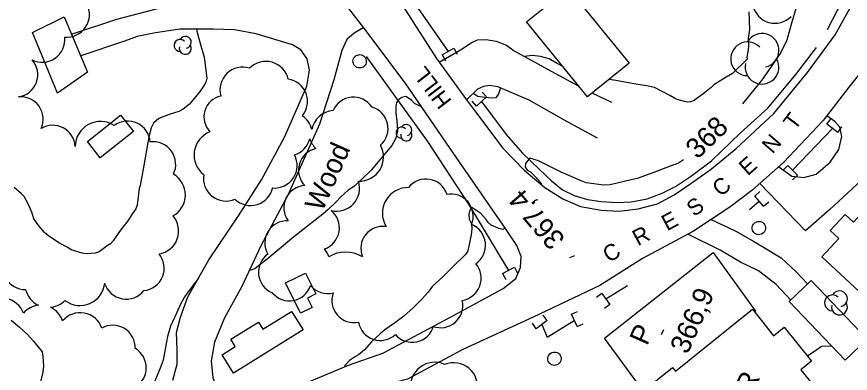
# Model space of a CAD drawing. Extents: x 287698 to 290158, y 5234163 to 5237182.
# Drawn here: x 289030.8 to 289155.5, y 5234819.1 to 5234872.4 of the extents above; entities that cross this region are included whole.
import ezdxf

# ---------------------------------------------------------------- set-up
doc = ezdxf.new("R2010")
doc.units = 0
for name, color, linetype in [('Niveau 1', 7, 'Continuous'), ('Niveau 19', 7, 'Continuous'), ('Niveau 2', 7, 'Continuous'), ('Niveau 21', 7, 'Continuous'), ('Niveau 26', 7, 'Continuous'), ('Niveau 3', 7, 'Continuous'), ('Niveau 31', 7, 'Continuous'), ('Niveau 36', 7, 'Continuous'), ('Niveau 4', 7, 'Continuous'), ('Niveau 44', 7, 'Continuous'), ('Niveau 52', 7, 'Continuous')]:
    doc.layers.add(name, color=color, linetype=linetype)

msp = doc.modelspace()

# ---------------------------------------------------------------- linework, layer by layer
at = {"layer": 'Niveau 1'}
for points in [[(289140.33, 5234873.15), (289140.39, 5234870.52), (289140.21, 5234869.22), (289140.26, 5234868.06), (289140.2, 5234867.46), (289140, 5234866.36), (289140.08, 5234866.22), (289140.08, 5234866.1)], [(289112.44, 5234865.04), (289111.55, 5234865.47), (289110.45, 5234866.11), (289109.15, 5234866.48), (289107.94, 5234866.61), (289106.71, 5234866.48)], [(289140.08, 5234866.1), (289137.85, 5234863.96), (289136.93, 5234863.37), (289135.06, 5234862.22), (289134.68, 5234861.86), (289133.7, 5234861.05), (289132.14, 5234859.91), (289131.61, 5234859.7), (289131.11, 5234859.68), (289130.51, 5234859.79), (289129.42, 5234860.12), (289128.49, 5234860.65), (289126.2, 5234861.83), (289125.01, 5234862.08), (289123.41, 5234862.36), (289120.42, 5234862.89), (289119.42, 5234863.06)], [(289103.17, 5234861.78), (289102.86, 5234860.89), (289102.48, 5234860.3), (289101.92, 5234860.24), (289100.84, 5234860.33), (289099.79, 5234860.51), (289099.09, 5234860.96)], [(289091.37, 5234858.94), (289090.31, 5234859.47), (289089.88, 5234859.93), (289088.99, 5234860.51), (289088.43, 5234860.36), (289087.97, 5234860.04), (289087.63, 5234859.59), (289087.53, 5234859.02), (289087.49, 5234857.97), (289087.64, 5234856.89), (289087.74, 5234855.37), (289087.52, 5234854.27), (289086.92, 5234853.16), (289086.36, 5234852.53), (289085.12, 5234851.02), (289083.8, 5234849.52), (289082.49, 5234848.19), (289081.31, 5234847.12), (289080.37, 5234846.51), (289079.28, 5234845.51), (289078.71, 5234844.84), (289077.35, 5234843.55), (289076.57, 5234842.94), (289074.28, 5234841.11), (289071.94, 5234839.29), (289070.35, 5234837.96), (289068.25, 5234836.18), (289067.22, 5234835.41), (289066.42, 5234834.78), (289065.81, 5234834.54), (289065.6, 5234834.55)], [(289057.99, 5234833.36), (289056.01, 5234830.7), (289055.37, 5234829.6), (289054.69, 5234828.14), (289053.83, 5234826.17), (289053.34, 5234824.66), (289053.2, 5234823.87), (289052.7, 5234821.13), (289052.28, 5234819.91), (289051.45, 5234817.98), (289051.06, 5234817.36), (289049.69, 5234815.25), (289048.75, 5234814.17), (289048.24, 5234813.8), (289047.78, 5234813.59), (289047.16, 5234813.46), (289046.03, 5234813.05), (289044.31, 5234812.58), (289042.12, 5234811.79), (289040.37, 5234810.86)]]:
    msp.add_lwpolyline(points, dxfattribs=at)
at = {"layer": 'Niveau 19'}
for points in [[(289039, 5234869.83), (289045.76, 5234872.04), (289055.91, 5234874.68), (289062.92, 5234875.75), (289066.89, 5234876.7), (289069.42, 5234877.47), (289071.11, 5234878.17), (289072.37, 5234879.23), (289073.22, 5234880.46), (289074.14, 5234881.87)], [(289072.05, 5234868.22), (289066.62, 5234869.88), (289063.37, 5234870.46), (289060.2, 5234870.57), (289055.19, 5234870.58), (289051.55, 5234870), (289048.8, 5234869.49), (289046.93, 5234868.79), (289040.39, 5234866.56)], [(289082.71, 5234870.79), (289081.3, 5234869.98), (289080.18, 5234869.04), (289079.44, 5234867.36), (289078.22, 5234863), (289076.1, 5234856.35), (289073.59, 5234850.78), (289071.42, 5234845.86), (289067.31, 5234838.2), (289064.48, 5234832.14), (289061.88, 5234827.44), (289060.38, 5234823.79), (289059.9, 5234821.03), (289060.12, 5234818.49), (289060.88, 5234816.71), (289062.52, 5234814.72)], [(289054.17, 5234818.12), (289054.83, 5234820.5), (289054.81, 5234822.7), (289054.69, 5234825.26), (289055.28, 5234827.55), (289056.4, 5234830.56), (289059.55, 5234836.12), (289063.98, 5234842.69), (289067.44, 5234848.03), (289070.88, 5234854.43), (289074.18, 5234862.05), (289074.6, 5234864.46), (289074.23, 5234866.15), (289073.29, 5234867.49), (289072.05, 5234868.22)], [(289094.01, 5234865.63), (289097.18, 5234867.46), (289098.76, 5234868.5), (289099.72, 5234868.98), (289101, 5234869), (289102.53, 5234868.79), (289104.08, 5234868.15), (289105.21, 5234867.3), (289110.75, 5234864.27), (289114.87, 5234862.05)], [(289117.7, 5234854.29), (289113.01, 5234856.81), (289107.45, 5234859.96), (289102.78, 5234861.94), (289101.5, 5234862.17), (289100.62, 5234862.02), (289099.74, 5234861.58), (289098.1, 5234860.02)], [(289116.92, 5234861.02), (289119.79, 5234859.65)], [(289144.8, 5234850), (289146.74, 5234848.59), (289148.55, 5234848.39), (289150.39, 5234848.92), (289152.47, 5234850.69), (289153.76, 5234852.59), (289154.2, 5234854.54), (289153.94, 5234855.91), (289153.2, 5234856.77), (289151.97, 5234857.61)], [(289170.32, 5234845.02), (289167.13, 5234849.52), (289165.42, 5234851.14), (289163.93, 5234852.36), (289162.97, 5234852.53), (289161.89, 5234852.15), (289160.55, 5234851.13), (289152.42, 5234843.61), (289148.77, 5234840.41), (289141.94, 5234847.49)], [(289134.69, 5234842.13), (289138.38, 5234840.36), (289140.9, 5234838.96), (289142.75, 5234837.86), (289145.13, 5234836.38), (289147.39, 5234834.32), (289149.11, 5234832.49)], [(289146.59, 5234830.09), (289144.38, 5234832.43), (289141.76, 5234834.44), (289139.05, 5234835.77), (289136.04, 5234837.54), (289131.17, 5234839.92)]]:
    msp.add_lwpolyline(points, dxfattribs=at)
at = {"layer": 'Niveau 2'}
for points in [[(289147.58, 5234874.46), (289146.71, 5234871.46), (289145.99, 5234868.9), (289145.09, 5234867.1), (289144.34, 5234865.98), (289143.35, 5234864.52)], [(289057.7, 5234870.57), (289057.73, 5234870.24), (289058.19, 5234868.62), (289058.84, 5234866.38)], [(289058.84, 5234866.38), (289059.22, 5234863.25), (289059.07, 5234862.65), (289058.85, 5234862.18), (289058.24, 5234861.29), (289056.66, 5234859.34), (289055.68, 5234858.6), (289055.05, 5234858.28), (289053.76, 5234857.86), (289052.04, 5234857.23), (289051.25, 5234856.53), (289050.94, 5234855.8), (289050.62, 5234854.7), (289050.43, 5234853.61), (289049.82, 5234850.17), (289049.26, 5234847.22), (289049.11, 5234846.77)], [(289143.35, 5234864.52), (289142.19, 5234862.88), (289141.28, 5234861.76), (289139.36, 5234859.42)], [(289107.55, 5234851.3), (289106.92, 5234850.51), (289106.87, 5234850.01), (289107.17, 5234849.51), (289107.65, 5234849.23), (289108.41, 5234848.48), (289109.24, 5234847.54), (289109.27, 5234847.35)], [(289130.53, 5234851.04), (289129.81, 5234850.56), (289128.56, 5234850.07), (289125.94, 5234849.09), (289123.59, 5234848.25), (289122.72, 5234848.06), (289119.59, 5234847.3), (289118.63, 5234847.26), (289115.97, 5234847.62), (289115.21, 5234847.92), (289112.26, 5234849.21), (289108.84, 5234850.89), (289107.55, 5234851.3)], [(289049.11, 5234846.77), (289048.81, 5234844.28), (289048.61, 5234843.72), (289048.13, 5234843.04), (289047.42, 5234841.92), (289046.2, 5234840.31), (289045.23, 5234838.92), (289044.83, 5234838.48), (289044.35, 5234838.18), (289043.16, 5234837.31), (289042.55, 5234837.1), (289041.23, 5234837), (289040.6, 5234837.11), (289038.94, 5234837.61), (289038.43, 5234837.92), (289037.21, 5234838.59), (289035.61, 5234839.64), (289034.97, 5234840.2), (289034.11, 5234841.18), (289033.39, 5234842.24), (289033.05, 5234843.22), (289032.5, 5234844.47), (289031.9, 5234845.55), (289031.5, 5234845.95), (289030.43, 5234846.93)], [(289103.88, 5234840.85), (289103.51, 5234840.65), (289102.9, 5234840.76), (289101.79, 5234841.26), (289101.34, 5234841.67), (289101, 5234842.15), (289100.21, 5234843), (289098.89, 5234843.93), (289098.58, 5234843.53), (289098.44, 5234842.85), (289098.5, 5234842.19), (289098.81, 5234841.48), (289098.9, 5234840.72), (289098.76, 5234839.83), (289098.3, 5234837.43), (289097.99, 5234836.96), (289097.54, 5234836.49), (289096.52, 5234835.55), (289094.55, 5234833.58), (289093.02, 5234832.17), (289092.34, 5234831.27), (289091.33, 5234830.17), (289090.14, 5234828.96), (289088.73, 5234827.66), (289087.31, 5234826.63), (289085.86, 5234825.65), (289085.15, 5234825.05), (289083.86, 5234823.85), (289082.82, 5234822.67), (289081.91, 5234821.9), (289081.46, 5234821.66), (289080.57, 5234821.08), (289079.82, 5234820.28), (289079.86, 5234820.12)], [(289030, 5234827.08), (289031.24, 5234826.05), (289032.38, 5234825), (289033.33, 5234823.96), (289034.59, 5234822.35), (289034.73, 5234821.68), (289034.82, 5234820.2), (289034.69, 5234819.33), (289034.31, 5234817.65), (289033.98, 5234816.8), (289033.54, 5234816.04), (289032.58, 5234814.75), (289031.99, 5234814.16), (289030.79, 5234813.11)], [(289152.73, 5234823.18), (289151.16, 5234823.17), (289150.46, 5234822.64), (289149.1, 5234821.71)]]:
    msp.add_lwpolyline(points, dxfattribs=at)
at = {"layer": 'Niveau 21'}
for points in [[(289065.93, 5234814.28), (289080.43, 5234820.36), (289085.56, 5234822.15), (289095.57, 5234827.48), (289103.57, 5234831.83), (289105.46, 5234833.33), (289106.17, 5234834.93), (289106.24, 5234836.58), (289105.61, 5234838.24), (289104.03, 5234840.63), (289095.62, 5234852.75), (289088.9, 5234862.55), (289082.75, 5234870.74), (289074.14, 5234881.87), (289074.07, 5234881.96), (289067.25, 5234890.31), (289060.07, 5234898.99), (289052.35, 5234908.74), (289042.72, 5234920.95), (289033.65, 5234932.26), (289025.77, 5234942.63), (289016.04, 5234954.94)], [(289168.07, 5234884.35), (289165.18, 5234878.32), (289161.68, 5234871.48), (289159.05, 5234866.61), (289155.26, 5234861.91), (289151.44, 5234856.92), (289145.51, 5234850.62), (289140.78, 5234846.47), (289137.45, 5234843.95), (289132.03, 5234840.38), (289124.43, 5234836.32), (289118.01, 5234832.29), (289108.07, 5234827.53), (289097.53, 5234822.68), (289089.28, 5234818.29), (289080.52, 5234816.04), (289073.36, 5234812.53), (289071.54, 5234811.5), (289068.11, 5234809.57)], [(289086.81, 5234876.78), (289093.59, 5234866.2), (289098.1, 5234860.02), (289099.29, 5234858.39), (289103.5, 5234852.8), (289106.73, 5234849.49), (289109.79, 5234846.91), (289112.49, 5234845.2), (289115.14, 5234844.06), (289118.21, 5234843.52), (289120.89, 5234843.37), (289123.75, 5234843.74), (289126.67, 5234844.49), (289129.15, 5234845.8), (289131.64, 5234847.49), (289134.72, 5234849.71), (289138.42, 5234852.73), (289144.07, 5234857.97), (289149.07, 5234864.09), (289153.25, 5234869.69), (289156.72, 5234876.03)]]:
    msp.add_lwpolyline(points, dxfattribs=at)
at = {"layer": 'Niveau 26'}
for p, q in [((289094.45, 5234866.71), (289096.21, 5234867.7)), ((289094.45, 5234866.71), (289094.93, 5234865.84)), ((289096.21, 5234867.7), (289096.7, 5234866.82)), ((289101.09, 5234860.43), (289099.6, 5234859.06)), ((289101.09, 5234860.43), (289100.41, 5234861.16)), ((289099.6, 5234859.06), (289098.92, 5234859.8)), ((289152, 5234856.35), (289152.6, 5234857.15)), ((289153.62, 5234855.14), (289152, 5234856.35)), ((289153.62, 5234855.14), (289154.22, 5234855.95)), ((289146.14, 5234850.19), (289145.44, 5234849.48)), ((289146.14, 5234850.19), (289147.57, 5234848.76)), ((289147.57, 5234848.76), (289146.86, 5234848.05)), ((289141.19, 5234845.63), (289141.94, 5234846.3)), ((289142.53, 5234844.12), (289141.19, 5234845.63)), ((289142.53, 5234844.12), (289143.28, 5234844.78)), ((289103.48, 5234834.06), (289105.26, 5234835.01)), ((289105.26, 5234835.01), (289105.73, 5234834.13)), ((289103.48, 5234834.06), (289103.95, 5234833.18)), ((289118.33, 5234831.07), (289117.52, 5234830.48)), ((289118.33, 5234831.07), (289119.52, 5234829.44)), ((289119.52, 5234829.44), (289118.71, 5234828.85)), ((289113.77, 5234827.98), (289114.68, 5234828.4)), ((289114.62, 5234826.14), (289113.77, 5234827.98)), ((289110.14, 5234827.02), (289108.52, 5234825.81)), ((289110.14, 5234827.02), (289109.55, 5234827.82)), ((289108.52, 5234825.81), (289107.93, 5234826.62)), ((289114.62, 5234826.14), (289115.53, 5234826.56))]:
    msp.add_line(p, q, dxfattribs=at)
at = {"layer": 'Niveau 3'}
for p, q in [((289113.54, 5234836.44), (289114.28, 5234836.74)), ((289127.26, 5234824.96), (289127.58, 5234825.69))]:
    msp.add_line(p, q, dxfattribs=at)
at = {"layer": 'Niveau 31'}
for points in [[(289116.19, 5234860.43), (289107.06, 5234871.64), (289113.3, 5234876.71), (289122.42, 5234865.5)], [(289037.92, 5234872.39), (289041.4, 5234864.16), (289036.91, 5234860.99), (289033.15, 5234870.08)], [(289041.37, 5234853.8), (289046.34, 5234857.73), (289048.28, 5234855.28), (289043.3, 5234851.35)], [(289170.75, 5234841.29), (289165.25, 5234835.35), (289164.14, 5234836.37), (289158.27, 5234830.03), (289151.24, 5234836.54), (289153.78, 5234839.29), (289152.5, 5234840.47), (289154.74, 5234842.89), (289155.98, 5234841.74), (289157.6, 5234843.5), (289159.57, 5234841.68), (289164.53, 5234847.04)], [(289073.27, 5234828.11), (289071.02, 5234832.66), (289074, 5234834.13), (289075.53, 5234831), (289074.3, 5234830.39), (289075.01, 5234828.96)], [(289154.7, 5234821.11), (289146.35, 5234829.86), (289149.65, 5234833.01), (289158, 5234824.26)], [(289073.64, 5234825.63), (289063.25, 5234819.19), (289061.56, 5234821.92), (289063.5, 5234823.13), (289062.81, 5234824.23), (289066.98, 5234826.8), (289067.64, 5234825.73), (289071.93, 5234828.39)], [(289129.33, 5234819.47), (289140.85, 5234828.71), (289144.02, 5234824.76), (289145.62, 5234826.05), (289149.7, 5234820.97), (289148.08, 5234819.67), (289152.36, 5234814.32), (289148.68, 5234811.37), (289149.62, 5234810.2), (289145.04, 5234806.54), (289145.78, 5234805.63), (289140.88, 5234801.7), (289140.08, 5234802.7), (289137.59, 5234800.71), (289136.89, 5234801.58), (289134.05, 5234799.31), (289122.22, 5234814.06), (289123.68, 5234815.23), (289123.38, 5234815.6), (289128.89, 5234820.01)]]:
    msp.add_lwpolyline(points, close=True, dxfattribs=at)
at = {"layer": 'Niveau 36'}
for centre in [(289082.1, 5234865.76), (289141.81, 5234840.85), (289111.24, 5234821.33)]:
    msp.add_ellipse(centre, major_axis=(0.908, -0.42), ratio=0.999982, dxfattribs=at)
at = {"layer": 'Niveau 4'}
for points in [[(289152.07, 5234870.53), (289155.8, 5234877.77), (289157.82, 5234882.11)], [(289087.51, 5234878.5), (289095.32, 5234867.2)], [(289100.35, 5234859.75), (289104.02, 5234854.8), (289106.44, 5234852.05), (289108.96, 5234849.64), (289110.79, 5234847.9), (289112.46, 5234846.57), (289114.18, 5234845.72), (289116.16, 5234845.1), (289118.21, 5234844.82), (289120.56, 5234844.67), (289122.72, 5234844.76), (289125.1, 5234845.19), (289127.34, 5234846.07), (289129.36, 5234847.04), (289131.59, 5234848.53), (289134.75, 5234850.9), (289139.09, 5234855.09), (289143.14, 5234858.74), (289147.35, 5234863.81), (289150.43, 5234867.8)], [(289083.06, 5234866.46), (289092.25, 5234853.77), (289098.36, 5234844.42), (289104.36, 5234834.53)], [(289146.85, 5234849.48), (289152.82, 5234855.74)], [(289140.41, 5234843.63), (289141.87, 5234844.87)], [(289118.92, 5234830.26), (289122.17, 5234832.28)], [(289110.14, 5234824.55), (289114.2, 5234827.05)], [(289109.34, 5234826.42), (289110.14, 5234824.55)]]:
    msp.add_lwpolyline(points, dxfattribs=at)
at = {"layer": 'Niveau 44'}
for centre, radius, start, end in [((289038.29, 5234872.75), 3.39, 265.2012, 27.2043), ((289144.21, 5234874.8), 3.36, 192.6529, 315.9881), ((289056.02, 5234868.59), 0.897, 282.2692, 149.7263), ((289142.29, 5234867.39), 2.52, 282.2692, 149.7263), ((289055.25, 5234868.14), 0.897, 44.1154, 269.804), ((289056.02, 5234867.7), 0.897, 166.9369, 29.6212), ((289140.13, 5234866.14), 2.52, 44.1154, 269.804), ((289142.29, 5234864.88), 2.52, 166.9369, 29.6212), ((289043.34, 5234852.97), 3.8, 57.115, 179.1718), ((289047.42, 5234853.48), 3.35, 3.5913, 126.7587), ((289036.2, 5234852.85), 3.35, 2.984, 121.4457), ((289088.37, 5234855.09), 0.824, 44.1154, 269.804), ((289089.08, 5234855.5), 0.824, 282.2692, 149.7263), ((289089.08, 5234854.68), 0.824, 166.9369, 29.6212), ((289052.49, 5234845.81), 3.55, 298.3819, 60.3244), ((289089.36, 5234843.05), 3.86, 89.2512, 211.0063), ((289075.73, 5234840.87), 3.34, 289.7364, 51.339), ((289074.3, 5234835.59), 3.33, 16.7113, 39.7642), ((289080.02, 5234832.3), 4.95, 59.6785, 120.8264), ((289040.27, 5234833), 3.73, 232.7149, 354.4433), ((289035.52, 5234832.47), 3.48, 193.5563, 245.206), ((289152.84, 5234829.67), 1.19, 44.1154, 269.804), ((289153.87, 5234830.27), 1.19, 282.2692, 149.7263), ((289028.61, 5234826.96), 3.41, 19.8038, 141.4612), ((289034.42, 5234825.92), 3.41, 95.9884, 139.7265), ((289035.52, 5234832.47), 3.48, 275.6515, 315.5868), ((289153.87, 5234829.07), 1.19, 166.9369, 29.6212), ((289034.42, 5234825.92), 3.41, 17.9934, 64.8691), ((289040.3, 5234824.8), 3.41, 18.7781, 140.5607), ((289085.2, 5234827.38), 3.32, 190.3786, 312.5021)]:
    msp.add_arc(centre, radius, start, end, dxfattribs=at)
for centre, major_axis, ratio, start_param, end_param in [((289034.61, 5234869.04), (1.94, -2.81), 0.999994, 5.221214, 7.347659), ((289030.6, 5234863.76), (2.07, 2.64), 0.999266, 3.951712, 6.103369), ((289068.06, 5234862.29), (0.94, 3.33), 0.997102, 5.214163, 7.340176), ((289064.64, 5234861.46), (-2.39, 2.47), 0.99995, 5.223186, 7.34863), ((289070.96, 5234859.76), (3.17, 1.08), 0.997777, 5.261318, 7.387908), ((289031.42, 5234857.12), (-0.14, 3.34), 0.999743, 4.231561, 6.343717), ((289062.12, 5234857.41), (-3.17, 1), 0.974825, 5.25438, 7.337193), ((289081.17, 5234857.11), (0.67, 3.23), 0.999416, 5.504221, 7.660538), ((289078.43, 5234854.84), (-2.82, 2.19), 0.999933, 5.45781, 6.73963), ((289083.04, 5234855.72), (2.27, 2.41), 0.999895, 4.612686, 6.764588), ((289071.6, 5234854.79), (3.41, -0.3), 0.998904, 0.313341, 1.06035), ((289061.03, 5234851.76), (-3.66, 0.54), 0.999693, 5.22302, 7.345556), ((289071.31, 5234855.02), (3.36, -0.66), 0.998904, 5.21792, 6.230796), ((289078.02, 5234855.3), (-3.15, 1.67), 0.999933, 0.805856, 1.299754), ((289051.21, 5234850.36), (-1.99, 2.73), 0.999984, 3.633769, 5.791009), ((289082.08, 5234851.45), (-1.76, 3.14), 0.999985, 2.591568, 4.719722), ((289069.39, 5234850.18), (2.94, 1.63), 0.996446, 4.116566, 6.267377), ((289076.26, 5234849.48), (-3.16, 0.96), 0.99985, 5.217894, 7.348263), ((289062.09, 5234848.25), (2.65, -2.07), 0.999215, 3.634645, 5.790133), ((289092.01, 5234844.86), (-3.26, 0.57), 0.999589, 3.634419, 5.790359), ((289065.8, 5234847.56), (3.21, 0.98), 0.99639, 3.633999, 5.790779), ((289074.07, 5234843.88), (-1.42, -2.99), 0.999933, 3.637086, 5.787692), ((289078.67, 5234846.8), (2.5, -2.35), 0.999978, 5.216473, 7.348911), ((289095.77, 5234842.62), (2.98, 1.45), 0.999028, 5.449385, 7.603745), ((289051.56, 5234840.42), (3.26, -1.19), 0.999951, 5.221162, 7.347012), ((289071.21, 5234838.63), (-1.72, -2.81), 0.999934, 3.633544, 5.791234), ((289085.56, 5234837.82), (-2.6, 2.01), 0.995881, 5.217969, 7.332788), ((289097.54, 5234838.27), (3.38, 0.03), 0.999583, 5.318326, 7.445288), ((289032.13, 5234835.04), (1.63, -2.98), 0.999984, 3.638779, 5.785999), ((289049.48, 5234834.86), (3.22, -1.04), 0.999761, 5.124698, 7.277072), ((289070.26, 5234834.25), (0.38, -3.28), 0.999934, 3.635211, 5.789567), ((289096.94, 5234833.35), (3.13, -1.18), 0.999854, 5.223225, 7.346958), ((289047.18, 5234833.62), (3.33, -0.62), 0.999984, 3.636025, 5.788753), ((289071.6, 5234833.28), (3.25, 0.62), 0.999983, 3.638792, 5.785987), ((289077.32, 5234834.37), (3.25, 0.62), 0.999983, 3.638792, 4.78042), ((289081.26, 5234830.02), (2.12, -2.54), 0.999934, 3.665519, 5.791509), ((289094.22, 5234829.27), (3.17, 0.97), 0.999693, 4.063254, 6.218026), ((289045.16, 5234822.94), (-2.84, 1.83), 0.999984, 3.691901, 5.789616), ((289089.95, 5234827.1), (3.24, 0.72), 0.999587, 3.637124, 5.787654), ((289046.8, 5234819.96), (-0.1, 3.38), 0.999984, 3.63795, 5.707905), ((289093.31, 5234817.18), (-2.88, -2.18), 0.999986, 3.63503, 5.789748), ((289096.14, 5234817.11), (-2.76, 2.32), 0.999986, 3.636038, 5.78874)]:
    msp.add_ellipse(centre, major_axis=major_axis, ratio=ratio, start_param=start_param, end_param=end_param, dxfattribs=at)
at = {"layer": 'Niveau 52'}
msp.add_lwpolyline([(289124.51, 5234816.51), (289118.73, 5234824.41), (289134.96, 5234837.2), (289141.3, 5234828.45), (289141.19, 5234828.28)], dxfattribs=at)

# ---------------------------------------------------------------- texts
at = {"layer": 'Niveau 2'}
msp.add_text('368', height=3, rotation=43.9968, dxfattribs=at).set_placement((289132.63, 5234851.02))
at = {"layer": 'Niveau 21'}
for s, rotation, p in [('HILL', 127.5282, (289095.97, 5234859.84)), ('T', 52.7101, (289147.2, 5234855.32)), ('N', 49.2958, (289143.87, 5234851.81)), ('E', 41.3363, (289140.14, 5234848.55)), ('C', 41.263, (289136.14, 5234845.42)), ('S', 37.1169, (289132.15, 5234842.45)), ('E', 28.1116, (289128.08, 5234840.35)), ('R', 28.1116, (289123.72, 5234838.11)), ('C', 32.1176, (289119.42, 5234835.59))]:
    msp.add_text(s, height=2.4, rotation=rotation, dxfattribs=at).set_placement(p)
at = {"layer": 'Niveau 3'}
for s, rotation, p in [('367,4', 130.4482, (289112.97, 5234839.27)), ('366,9', 66.1217, (289131.15, 5234821.86))]:
    msp.add_text(s, height=3, rotation=rotation, dxfattribs=at).set_placement(p)
at = {"layer": 'Niveau 31'}
msp.add_text('CENTER', height=3, rotation=66.1212, dxfattribs=at).set_placement((289135.39, 5234803.48))
at = {"layer": 'Niveau 44'}
msp.add_text('Wood', height=3, rotation=66.1217, dxfattribs=at).set_placement((289076.53, 5234843.15))
at = {"layer": 'Niveau 52'}
msp.add_text('P', height=3, rotation=66.1217, dxfattribs=at).set_placement((289125.09, 5234823.16))

doc.saveas('drawing.dxf')
